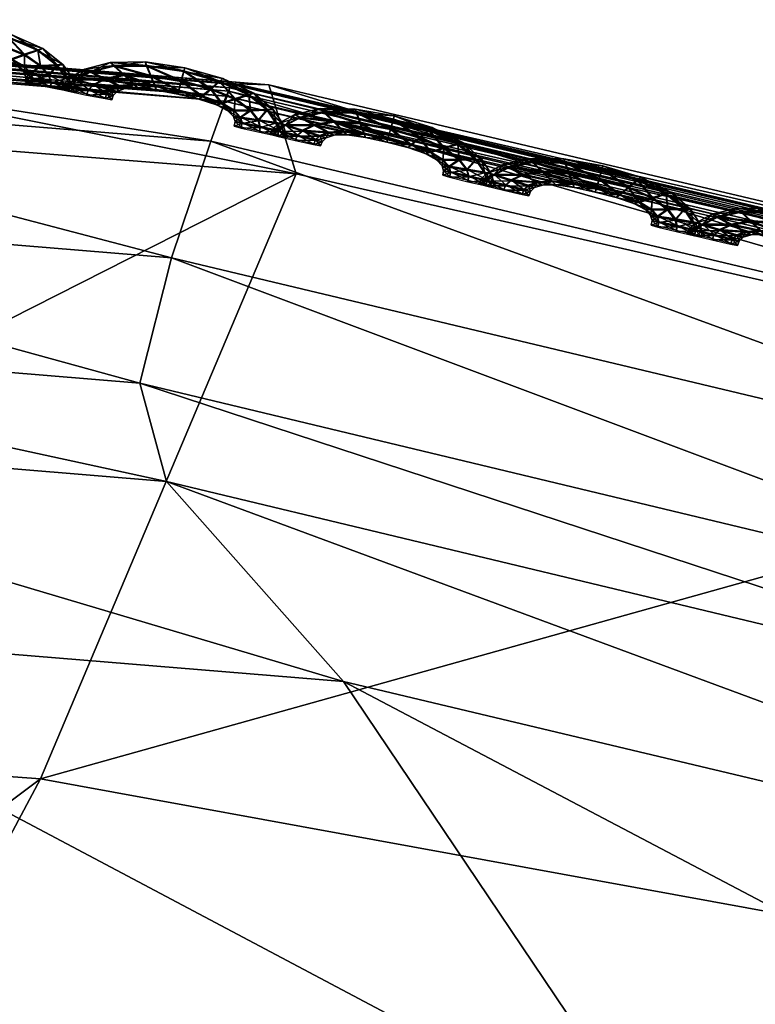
# Model space of a CAD drawing. Extents: x -7.4 to 7.4, y -11.5 to 9.8.
# Tile 309 of 469: x -2.639 to -2.446, y 9.551 to 9.809. Entities that reach past the tile are written whole.
import ezdxf

# ---------------------------------------------------------------- set-up
doc = ezdxf.new("R2010")
doc.units = 0
doc.header["$MEASUREMENT"] = 0
for name, color, linetype in [('A-FURN-3-ST', 150, 'Continuous'), ('A-FURN-3-ST-SEAM', 130, 'Continuous'), ('A-FURN-3-ST-SI', 160, 'Continuous')]:
    doc.layers.add(name, color=color, linetype=linetype)

msp = doc.modelspace()

# ---------------------------------------------------------------- meshes
at = {"layer": 'A-FURN-3-ST'}
mesh = msp.add_polyface(dxfattribs=at)
corners = [(-2.76903, 9.80632, 17.59366), (-2.76982, 9.80414, 17.58229), (-3.01501, 9.65479, 17.58327), (-3.01446, 9.65693, 17.59465), (-2.77029, 9.80286, 17.57567), (-3.01537, 9.65351, 17.57666), (-2.58485, 9.78906, 17.58594), (-2.58541, 9.78774, 17.57936), (-2.58394, 9.7912, 17.59731), (-2.78846, 9.72866, 17.61579), (-2.78098, 9.70291, 17.63431), (-2.60056, 9.68795, 17.63823), (-2.60749, 9.7137, 17.61963), (-2.73515, 9.6503, 17.72791), (-2.55406, 9.63542, 17.7319), (-3.02016, 9.55496, 17.63515), (-3.02839, 9.58038, 17.61671), (-2.59925, 9.74662, 17.62435), (-2.341, 9.64976, 17.62644), (-2.77318, 9.79232, 17.6234), (-2.78189, 9.76166, 17.62058), (-2.58885, 9.77724, 17.62709), (-3.024, 9.61288, 17.6215), (-3.01755, 9.64313, 17.62439), (-2.76926, 9.80542, 17.6113), (-2.58418, 9.79034, 17.61495), (-3.01462, 9.65606, 17.61226), (-2.76982, 9.80414, 17.56996), (-3.01501, 9.65479, 17.57095), (-2.76903, 9.80632, 17.56483), (-3.01446, 9.65693, 17.56582), (-2.58485, 9.78906, 17.57365), (-2.58394, 9.7912, 17.56852)]
mesh.append_faces([[corners[k] for k in face] for face in [(0, 1, 2), (2, 3, 0), (1, 4, 5), (5, 2, 1), (6, 7, 4), (4, 1, 6), (8, 6, 1), (1, 0, 8), (9, 10, 11), (11, 12, 9), (10, 13, 14), (14, 11, 10), (13, 10, 15), (10, 9, 16), (17, 12, 18), (19, 20, 17), (17, 21, 19), (20, 9, 12), (12, 17, 20), (22, 16, 9), (9, 20, 22), (23, 22, 20), (20, 19, 23), (0, 24, 25), (25, 8, 0), (24, 19, 21), (21, 25, 24), (26, 23, 19), (19, 24, 26), (3, 26, 24), (24, 0, 3), (4, 27, 28), (28, 5, 4), (27, 29, 30), (30, 28, 27), (31, 32, 29), (29, 27, 31), (7, 31, 27), (27, 4, 7)]])
mesh = msp.add_polyface(dxfattribs=at)
corners = [(-2.31136, 9.72685, 17.60377), (-2.31247, 9.72471, 17.59244), (-2.58485, 9.78906, 17.58594), (-2.58394, 9.7912, 17.59731), (-2.31314, 9.72338, 17.58582), (-2.58541, 9.78774, 17.57936), (-1.97154, 9.64931, 17.59978), (-1.97016, 9.65145, 17.61111), (-2.341, 9.64976, 17.62644), (-2.33487, 9.62422, 17.64508), (-2.00233, 9.54956, 17.65287), (-2.00744, 9.57494, 17.6342), (-2.28734, 9.57201, 17.73868), (-1.9535, 9.49769, 17.74628), (-2.60056, 9.68795, 17.63823), (-2.55406, 9.63542, 17.7319), (-2.60749, 9.7137, 17.61963), (-2.31737, 9.71296, 17.63359), (-2.33031, 9.68251, 17.631), (-1.99366, 9.60745, 17.63857), (-1.97764, 9.63765, 17.64097), (-2.59925, 9.74662, 17.62435), (-2.58885, 9.77724, 17.62709), (-2.31247, 9.72471, 17.58012), (-2.58485, 9.78906, 17.57365), (-2.31136, 9.72685, 17.57498), (-2.58394, 9.7912, 17.56852), (-1.97154, 9.64931, 17.58746), (-1.97237, 9.64803, 17.59316), (-2.31164, 9.72598, 17.62142), (-1.97055, 9.65058, 17.62872), (-2.58418, 9.79034, 17.61495), (-2.19743, 9.44775, 17.93382), (-1.85947, 9.37574, 17.941), (-2.1687, 9.2031, 18.1293), (-2.46914, 9.50927, 17.92716)]
mesh.append_faces([[corners[k] for k in face] for face in [(0, 1, 2), (2, 3, 0), (1, 4, 5), (5, 2, 1), (4, 1, 6), (1, 0, 7), (8, 9, 10), (10, 11, 8), (9, 12, 13), (13, 10, 9), (14, 15, 12), (12, 9, 14), (16, 14, 9), (9, 8, 16), (17, 18, 19), (19, 20, 17), (18, 8, 11), (11, 19, 18), (8, 18, 21), (22, 21, 18), (18, 17, 22), (4, 23, 24), (24, 5, 4), (23, 25, 26), (26, 24, 23), (25, 23, 27), (23, 4, 28), (0, 29, 30), (29, 17, 20), (20, 30, 29), (31, 22, 17), (17, 29, 31), (3, 31, 29), (29, 0, 3), (12, 32, 33), (34, 32, 35), (15, 35, 32), (32, 12, 15)]])
mesh = msp.add_polyface(dxfattribs=at)
corners = [(-2.34041, 9.55636, 0.61819), (-2.29118, 9.70571, 1.00068), (-1.94875, 9.63192, 1.00083), (-2.63364, 9.60992, 0.61819), (-2.56645, 9.76867, 1.00053), (-2.84873, 9.62562, 0.62332), (-2.75513, 9.78375, 1.00144), (-3.02475, 9.55904, 0.64812), (-2.99515, 9.64037, 1.00437), (-3.33255, 9.23994, 0.62332), (-3.41835, 9.25271, 1.00159), (-3.8311, 8.70215, 0.61819), (-3.96608, 8.70433, 1.00079), (-4.35805, 8.11928, 0.61819), (-4.52027, 8.12229, 1.00098), (-4.86768, 7.51619, 0.61819), (-5.04849, 7.5208, 1.0011), (-5.34537, 6.87803, 0.61819), (-5.54237, 6.88314, 1.00121), (-2.49807, 9.19186, 0.56582), (-2.83903, 9.224, 0.56582), (-2.71707, 8.68134, 0.55836), (-3.14581, 8.69205, 0.55836), (-2.1241, 9.15424, 0.56582), (-2.2831, 8.66878, 0.55836), (-1.99018, 9.49361, 0.61819), (-1.91804, 8.11232, 0.55836), (-2.39411, 8.11376, 0.55836), (-1.93379, 7.51392, 0.55836), (-2.46835, 7.51392, 0.55836), (-1.94178, 6.87548, 0.55836), (-2.53254, 6.87548, 0.55836), (-3.54027, 8.6986, 0.56582), (-3.12657, 9.24031, 0.57304), (-3.85575, 7.51392, 0.55836), (-4.4575, 7.51421, 0.56582), (-3.99861, 8.11768, 0.56582), (-3.4969, 8.11669, 0.55836), (-4.19521, 6.87548, 0.55836), (-4.89012, 6.87581, 0.56582), (-3.34122, 6.87548, 0.55836), (-3.14632, 7.51392, 0.55836), (-2.93761, 8.11533, 0.55836)]
mesh.append_faces([[corners[k] for k in face] for face in [(0, 1, 2), (3, 4, 1), (1, 0, 3), (5, 6, 4), (4, 3, 5), (7, 8, 6), (6, 5, 7), (7, 9, 10), (10, 8, 7), (10, 9, 11), (11, 12, 10), (12, 11, 13), (13, 14, 12), (14, 13, 15), (15, 16, 14), (16, 15, 17), (17, 18, 16), (0, 19, 20), (20, 3, 0), (20, 19, 21), (21, 22, 20), (19, 23, 24), (24, 21, 19), (25, 23, 19), (19, 0, 25), (26, 27, 24), (32, 33, 20), (20, 22, 32), (33, 5, 3), (3, 20, 33), (9, 7, 5), (5, 33, 9), (11, 9, 33), (33, 32, 11), (34, 35, 36), (36, 37, 34), (37, 36, 32), (32, 22, 37), (36, 13, 11), (11, 32, 36), (35, 15, 13), (13, 36, 35), (38, 39, 35), (35, 34, 38), (39, 17, 15), (15, 35, 39), (40, 38, 34), (34, 41, 40), (27, 42, 21), (21, 24, 27), (42, 37, 22), (22, 21, 42), (41, 34, 37), (37, 42, 41)]])
mesh.append_faces([[corners[k] for k in face] for face in [(28, 29, 27), (30, 31, 29), (41, 29, 31)]], dxfattribs={"vtx0": -1, "vtx1": -1, "vtx2": -1})
mesh.append_faces([[corners[k] for k in face] for face in [(31, 40, 41), (29, 41, 42)]], dxfattribs={"vtx0": -1, "vtx2": -1})
mesh.append_faces([[corners[k] for k in face] for face in [(42, 27, 29)]], dxfattribs={"vtx1": -1, "vtx2": -1})
mesh = msp.add_polyface(dxfattribs=at)
corners = [(-3.01501, 9.65479, 17.58327), (-3.01537, 9.65351, 17.57666), (-3.45598, 9.25263, 17.58312), (-3.01446, 9.65693, 17.59465), (-3.45582, 9.25386, 17.5897), (-3.45559, 9.25588, 17.60107), (-3.02016, 9.55496, 17.63515), (-3.02839, 9.58038, 17.61671), (-3.45966, 9.18226, 17.62313), (-3.45016, 9.15782, 17.64158), (-3.40691, 9.10793, 17.73487), (-2.97528, 9.50309, 17.7286), (-2.73515, 9.6503, 17.72791), (-2.78098, 9.70291, 17.63431), (-3.024, 9.61288, 17.6215), (-3.01755, 9.64313, 17.62439), (-3.45685, 9.24262, 17.63078), (-3.45922, 9.21353, 17.62792), (-3.45566, 9.25506, 17.61868), (-3.01462, 9.65606, 17.61226), (-2.63329, 8.83947, 18.21788), (-2.93531, 8.32351, 18.2456), (-2.50658, 8.31321, 18.25561), (-3.15898, 8.9009, 18.11318), (-2.92475, 8.86097, 18.19852), (-2.67809, 9.27442, 18.10911), (-2.86784, 9.23034, 18.06822), (-2.46075, 9.25498, 18.12257), (-3.3337, 8.33546, 18.22233), (-3.28641, 7.77554, 18.26059), (-2.72712, 7.77427, 18.27531), (-3.01501, 9.65479, 17.57095), (-3.01446, 9.65693, 17.56582), (-3.45559, 9.25588, 17.57228), (-3.45582, 9.25386, 17.57742), (-2.65596, 9.5248, 17.92134), (-2.46914, 9.50927, 17.92716), (-2.55406, 9.63542, 17.7319), (-2.89455, 9.38715, 17.91701), (-3.31023, 9.00617, 17.9275)]
mesh.append_faces([[corners[k] for k in face] for face in [(0, 1, 2), (3, 0, 4), (4, 5, 3), (6, 7, 8), (9, 10, 11), (11, 6, 9), (6, 11, 12), (7, 6, 13), (14, 15, 16), (7, 14, 17), (5, 18, 19), (19, 3, 5), (15, 19, 18), (20, 21, 22), (23, 24, 25), (25, 26, 23), (24, 20, 27), (27, 25, 24), (28, 21, 20), (20, 24, 28), (28, 24, 23), (29, 21, 28), (21, 29, 30), (30, 22, 21), (31, 32, 33), (1, 31, 34), (12, 35, 36), (36, 37, 12), (35, 25, 27), (27, 36, 35), (38, 26, 25), (25, 35, 38), (11, 38, 35), (35, 12, 11), (10, 39, 38), (38, 11, 10), (39, 23, 26), (26, 38, 39)]])
at = {"layer": 'A-FURN-3-ST-SEAM'}
mesh = msp.add_polyface(dxfattribs=at)
corners = [(-2.66989, 9.8076, 17.58077), (-2.66139, 9.80805, 17.58095), (-2.66012, 9.80538, 17.58229), (-2.65213, 9.80426, 17.58247), (-2.66186, 9.80912, 17.57757), (-2.66708, 9.80533, 17.5821), (-2.6526, 9.80179, 17.58122), (-2.65165, 9.80686, 17.58118), (-2.65145, 9.80789, 17.57783), (-2.67096, 9.80851, 17.57734), (-2.67591, 9.80546, 17.58061), (-2.65886, 9.80282, 17.58107), (-2.64639, 9.80035, 17.58133), (-2.64425, 9.80233, 17.58263), (-2.65165, 9.80707, 17.57445), (-2.66139, 9.80822, 17.57422), (-2.67199, 9.80402, 17.58198), (-2.66423, 9.80319, 17.58095), (-2.65276, 9.80093, 17.57783), (-2.65834, 9.80196, 17.57772), (-2.64211, 9.80439, 17.58141), (-2.64132, 9.80525, 17.57806), (-2.64211, 9.80459, 17.57468), (-2.66989, 9.80776, 17.57403), (-2.67741, 9.80608, 17.57719), (-2.67947, 9.8029, 17.5805), (-2.66317, 9.80245, 17.57761), (-2.64718, 9.79969, 17.57795), (-2.64124, 9.79862, 17.58145), (-2.63776, 9.79977, 17.58278), (-2.64425, 9.80262, 17.57338), (-2.65209, 9.80455, 17.5732), (-2.66012, 9.80566, 17.573), (-2.67488, 9.8022, 17.5819), (-2.66803, 9.80265, 17.58084), (-2.66657, 9.8022, 17.57753), (-2.65881, 9.80303, 17.57434), (-2.65256, 9.80196, 17.57445), (-2.66423, 9.80336, 17.57418), (-2.63428, 9.80101, 17.58156), (-2.63297, 9.80154, 17.57822), (-2.63428, 9.80117, 17.57483), (-2.63776, 9.80006, 17.5735), (-2.66705, 9.80558, 17.57285), (-2.67591, 9.80566, 17.57384), (-2.68117, 9.80323, 17.57707), (-2.68093, 9.80109, 17.58046), (-2.66803, 9.80282, 17.57411), (-2.64639, 9.80055, 17.5746), (-2.64255, 9.79829, 17.57806), (-2.63784, 9.79672, 17.58152), (-2.63357, 9.79689, 17.58285), (-2.6412, 9.79883, 17.57472), (-2.68272, 9.8013, 17.57704), (-2.67611, 9.80072, 17.58187), (-2.67029, 9.80158, 17.58077), (-2.66855, 9.80142, 17.57745), (-2.67029, 9.80175, 17.57403), (-2.67199, 9.80426, 17.57274), (-2.62929, 9.79713, 17.58168), (-2.62767, 9.7973, 17.57837), (-2.62929, 9.7973, 17.57494), (-2.63357, 9.79713, 17.57361), (-2.63784, 9.79693, 17.57479), (-2.67947, 9.80307, 17.57377), (-2.6809, 9.80126, 17.57373), (-2.68307, 9.79998, 17.57704), (-2.68125, 9.79981, 17.58046), (-2.67488, 9.80245, 17.57263), (-2.63946, 9.79677, 17.5781), (-2.63614, 9.79495, 17.58156), (-2.63143, 9.79429, 17.58293), (-2.68125, 9.79998, 17.57373), (-2.67643, 9.79948, 17.58187), (-2.67124, 9.80043, 17.58077), (-2.66942, 9.80039, 17.57745), (-2.67124, 9.8006, 17.57403), (-2.62676, 9.79372, 17.58175), (-2.62502, 9.79359, 17.5784), (-2.62676, 9.79392, 17.57502), (-2.63143, 9.79458, 17.57365), (-2.6361, 9.79511, 17.57483), (-2.63788, 9.79528, 17.57814), (-2.67607, 9.80097, 17.57263), (-2.67638, 9.79973, 17.57259), (-2.63562, 9.79351, 17.58156), (-2.6308, 9.79252, 17.58293), (-2.67156, 9.79924, 17.58077), (-2.66973, 9.79924, 17.57745), (-2.67152, 9.7994, 17.57403), (-2.63741, 9.79396, 17.57818), (-2.62601, 9.79161, 17.58175), (-2.62419, 9.79137, 17.57845), (-2.62597, 9.79182, 17.57502), (-2.6308, 9.79281, 17.57369), (-2.63562, 9.79367, 17.57483), (-2.63756, 9.79277, 17.57818), (-2.63574, 9.79227, 17.58156), (-2.63095, 9.79129, 17.58293), (-2.63574, 9.79248, 17.57483), (-2.62609, 9.79034, 17.58175), (-2.62431, 9.79005, 17.57845), (-2.62609, 9.7905, 17.57502), (-2.63092, 9.79153, 17.57369)]
mesh.append_faces([[corners[k] for k in face] for face in [(2, 1, 0), (1, 2, 3), (0, 1, 4), (0, 5, 2), (6, 3, 2), (3, 7, 1), (8, 4, 1), (4, 9, 0), (5, 0, 10), (11, 2, 5), (3, 6, 12), (2, 11, 6), (7, 3, 13), (1, 7, 8), (4, 8, 14), (9, 4, 15), (10, 0, 9), (10, 16, 5), (5, 17, 11), (12, 6, 18), (12, 13, 3), (6, 11, 19), (13, 20, 7), (21, 8, 7), (22, 14, 8), (14, 15, 4), (15, 23, 9), (9, 24, 10), (16, 10, 25), (17, 5, 16), (11, 17, 26), (19, 18, 6), (18, 27, 12), (13, 12, 28), (26, 19, 11), (20, 13, 29), (7, 20, 21), (8, 21, 22), (14, 22, 30), (15, 14, 31), (23, 15, 32), (24, 9, 23), (25, 10, 24), (25, 33, 16), (16, 34, 17), (35, 26, 17), (18, 19, 36), (27, 18, 37), (28, 12, 27), (28, 29, 13), (19, 26, 38), (29, 39, 20), (40, 21, 20), (41, 22, 21), (42, 30, 22), (30, 31, 14), (31, 32, 15), (32, 43, 23), (23, 44, 24), (24, 45, 25), (33, 25, 46), (34, 16, 33), (17, 34, 35), (26, 35, 47), (38, 36, 19), (36, 37, 18), (37, 48, 27), (27, 49, 28), (29, 28, 50), (47, 38, 26), (39, 29, 51), (20, 39, 40), (21, 40, 41), (22, 41, 42), (30, 42, 52), (31, 30, 48), (32, 31, 37), (43, 32, 36), (44, 23, 43), (45, 24, 44), (25, 45, 53), (53, 46, 25), (46, 54, 33), (33, 55, 34), (56, 35, 34), (57, 47, 35), (36, 38, 43), (37, 36, 32), (48, 37, 31), (49, 27, 48), (50, 28, 49), (50, 51, 29), (38, 47, 58), (51, 59, 39), (60, 40, 39), (61, 41, 40), (62, 42, 41), (63, 52, 42), (52, 48, 30), (43, 58, 44), (44, 64, 45), (65, 53, 45), (46, 53, 66), (54, 46, 67), (55, 33, 54), (34, 55, 56), (35, 56, 57), (47, 57, 68), (58, 43, 38), (48, 52, 49), (49, 69, 50), (51, 50, 70), (68, 58, 47), (59, 51, 71), (39, 59, 60), (40, 60, 61), (41, 61, 62), (42, 62, 63), (52, 63, 69), (64, 44, 58), (45, 64, 65), (53, 65, 72), (72, 66, 53), (66, 67, 46), (67, 73, 54), (54, 74, 55), (56, 55, 74), (57, 56, 75), (68, 57, 76), (69, 49, 52), (70, 50, 69), (70, 71, 51), (58, 68, 64), (71, 77, 59), (78, 60, 59), (79, 61, 60), (80, 62, 61), (81, 63, 62), (82, 69, 63), (83, 65, 64), (84, 72, 65), (74, 54, 73), (74, 75, 56), (75, 76, 57), (76, 83, 68), (69, 82, 70), (71, 70, 85), (64, 68, 83), (77, 71, 86), (59, 77, 78), (60, 78, 79), (61, 79, 80), (62, 80, 81), (63, 81, 82), (65, 83, 84), (73, 87, 74), (75, 74, 87), (76, 75, 88), (83, 76, 89), (70, 82, 90), (90, 85, 70), (85, 86, 71), (86, 91, 77), (78, 77, 91), (79, 78, 92), (80, 79, 93), (81, 80, 94), (82, 81, 95), (89, 84, 83), (87, 88, 75), (88, 89, 76), (95, 90, 82), (85, 90, 96), (86, 85, 97), (91, 86, 98), (91, 92, 78), (92, 93, 79), (93, 94, 80), (94, 95, 81), (90, 95, 99), (99, 96, 90), (96, 97, 85), (97, 98, 86), (98, 100, 91), (92, 91, 100), (93, 92, 101), (94, 93, 102), (95, 94, 103), (103, 99, 95), (100, 101, 92), (101, 102, 93), (102, 103, 94)]])
mesh = msp.add_polyface(dxfattribs=at)
corners = [(-2.61433, 9.79693, 17.58206), (-2.60575, 9.79697, 17.58229), (-2.60468, 9.79421, 17.58358), (-2.59668, 9.79293, 17.58377), (-2.60614, 9.79804, 17.5789), (-2.61168, 9.79446, 17.58343), (-2.59732, 9.79042, 17.58251), (-2.59601, 9.79549, 17.58251), (-2.59573, 9.79652, 17.57917), (-2.61532, 9.79792, 17.57863), (-2.62055, 9.79532, 17.58187), (-2.60357, 9.79157, 17.58236), (-2.59118, 9.78889, 17.58267), (-2.58889, 9.79083, 17.58396), (-2.59597, 9.79569, 17.57578), (-2.60571, 9.79713, 17.57555), (-2.61671, 9.79343, 17.58327), (-2.60899, 9.79203, 17.58225), (-2.59755, 9.78955, 17.57917), (-2.60313, 9.79066, 17.57901), (-2.58659, 9.79285, 17.58274), (-2.58572, 9.79367, 17.5794), (-2.58655, 9.79301, 17.57601), (-2.6143, 9.79709, 17.57533), (-2.62197, 9.7961, 17.57845), (-2.62427, 9.79322, 17.58175), (-2.60796, 9.7912, 17.5789), (-2.59201, 9.78823, 17.57928), (-2.58608, 9.78708, 17.58274), (-2.58252, 9.78815, 17.58407), (-2.58885, 9.79108, 17.57468), (-2.59665, 9.79318, 17.57453), (-2.6046, 9.7945, 17.57434), (-2.61975, 9.7919, 17.5832), (-2.61287, 9.79161, 17.58213), (-2.61145, 9.79104, 17.57882), (-2.60353, 9.79178, 17.57563), (-2.59728, 9.79063, 17.57578), (-2.60895, 9.79223, 17.57552), (-2.57896, 9.78931, 17.5829), (-2.57757, 9.78984, 17.57955), (-2.57891, 9.78951, 17.57616), (-2.58248, 9.78844, 17.57483), (-2.6116, 9.7947, 17.57415), (-2.62051, 9.79553, 17.57514), (-2.62597, 9.7938, 17.57833), (-2.62589, 9.79157, 17.58171), (-2.61283, 9.79182, 17.5754), (-2.59114, 9.7891, 17.57593), (-2.58742, 9.7868, 17.57936), (-2.58279, 9.78514, 17.58282), (-2.57848, 9.78523, 17.58419), (-2.58604, 9.78729, 17.57601), (-2.62767, 9.79207, 17.57829), (-2.6211, 9.79054, 17.58316), (-2.61525, 9.79066, 17.5821), (-2.6135, 9.7903, 17.57879), (-2.6152, 9.79087, 17.57536), (-2.61667, 9.79372, 17.57399), (-2.57413, 9.78535, 17.58301), (-2.57251, 9.78552, 17.57966), (-2.57409, 9.78556, 17.57628), (-2.57844, 9.78547, 17.57491), (-2.58276, 9.78535, 17.57609), (-2.62423, 9.79339, 17.57502), (-2.62585, 9.79178, 17.57498), (-2.6281, 9.79079, 17.57825), (-2.62632, 9.79034, 17.58171), (-2.61972, 9.79215, 17.57392), (-2.58442, 9.78519, 17.57943), (-2.58117, 9.78333, 17.58285), (-2.57646, 9.78259, 17.58422), (-2.62629, 9.79054, 17.57494), (-2.6215, 9.78935, 17.58312), (-2.61631, 9.78955, 17.58206), (-2.61449, 9.78926, 17.57875), (-2.61623, 9.78972, 17.57533), (-2.57179, 9.78193, 17.58305), (-2.57001, 9.78181, 17.57974), (-2.57175, 9.78214, 17.57631), (-2.57642, 9.78288, 17.57498), (-2.58113, 9.78354, 17.57612), (-2.58291, 9.7837, 17.57947), (-2.62102, 9.79079, 17.57388), (-2.62146, 9.78959, 17.57388), (-2.58074, 9.78189, 17.5829), (-2.57595, 9.78082, 17.58426), (-2.61667, 9.7884, 17.58206), (-2.61485, 9.78811, 17.57875), (-2.61663, 9.78856, 17.57533), (-2.58252, 9.78238, 17.57947), (-2.57112, 9.77983, 17.58308), (-2.5693, 9.77954, 17.57974), (-2.57108, 9.78004, 17.57635), (-2.57591, 9.78111, 17.57498), (-2.5807, 9.7821, 17.57616), (-2.58276, 9.78119, 17.57947), (-2.58093, 9.78069, 17.5829), (-2.57614, 9.77958, 17.58422), (-2.58093, 9.7809, 17.57616), (-2.57132, 9.77855, 17.58308), (-2.5695, 9.77826, 17.57974), (-2.57128, 9.77876, 17.57635), (-2.57611, 9.77987, 17.57498)]
mesh.append_faces([[corners[k] for k in face] for face in [(2, 1, 0), (1, 2, 3), (0, 1, 4), (0, 5, 2), (6, 3, 2), (3, 7, 1), (8, 4, 1), (4, 9, 0), (5, 0, 10), (11, 2, 5), (3, 6, 12), (2, 11, 6), (7, 3, 13), (1, 7, 8), (4, 8, 14), (9, 4, 15), (10, 0, 9), (10, 16, 5), (5, 17, 11), (12, 6, 18), (12, 13, 3), (6, 11, 19), (13, 20, 7), (21, 8, 7), (22, 14, 8), (14, 15, 4), (15, 23, 9), (9, 24, 10), (16, 10, 25), (17, 5, 16), (11, 17, 26), (19, 18, 6), (18, 27, 12), (13, 12, 28), (26, 19, 11), (20, 13, 29), (7, 20, 21), (8, 21, 22), (14, 22, 30), (15, 14, 31), (23, 15, 32), (24, 9, 23), (25, 10, 24), (25, 33, 16), (16, 34, 17), (35, 26, 17), (18, 19, 36), (27, 18, 37), (28, 12, 27), (28, 29, 13), (19, 26, 38), (29, 39, 20), (40, 21, 20), (41, 22, 21), (42, 30, 22), (30, 31, 14), (31, 32, 15), (32, 43, 23), (23, 44, 24), (24, 45, 25), (33, 25, 46), (34, 16, 33), (17, 34, 35), (26, 35, 47), (38, 36, 19), (36, 37, 18), (37, 48, 27), (27, 49, 28), (29, 28, 50), (47, 38, 26), (39, 29, 51), (20, 39, 40), (21, 40, 41), (22, 41, 42), (30, 42, 52), (31, 30, 48), (32, 31, 37), (43, 32, 36), (44, 23, 43), (45, 24, 44), (25, 45, 53), (53, 46, 25), (46, 54, 33), (33, 55, 34), (56, 35, 34), (57, 47, 35), (36, 38, 43), (37, 36, 32), (48, 37, 31), (49, 27, 48), (50, 28, 49), (50, 51, 29), (38, 47, 58), (51, 59, 39), (60, 40, 39), (61, 41, 40), (62, 42, 41), (63, 52, 42), (52, 48, 30), (43, 58, 44), (44, 64, 45), (65, 53, 45), (46, 53, 66), (54, 46, 67), (55, 33, 54), (34, 55, 56), (35, 56, 57), (47, 57, 68), (58, 43, 38), (48, 52, 49), (49, 69, 50), (51, 50, 70), (68, 58, 47), (59, 51, 71), (39, 59, 60), (40, 60, 61), (41, 61, 62), (42, 62, 63), (52, 63, 69), (64, 44, 58), (45, 64, 65), (53, 65, 72), (72, 66, 53), (66, 67, 46), (67, 73, 54), (54, 74, 55), (56, 55, 74), (57, 56, 75), (68, 57, 76), (69, 49, 52), (70, 50, 69), (70, 71, 51), (58, 68, 64), (71, 77, 59), (78, 60, 59), (79, 61, 60), (80, 62, 61), (81, 63, 62), (82, 69, 63), (83, 65, 64), (84, 72, 65), (74, 54, 73), (74, 75, 56), (75, 76, 57), (76, 83, 68), (69, 82, 70), (71, 70, 85), (64, 68, 83), (77, 71, 86), (59, 77, 78), (60, 78, 79), (61, 79, 80), (62, 80, 81), (63, 81, 82), (65, 83, 84), (73, 87, 74), (75, 74, 87), (76, 75, 88), (83, 76, 89), (70, 82, 90), (90, 85, 70), (85, 86, 71), (86, 91, 77), (78, 77, 91), (79, 78, 92), (80, 79, 93), (81, 80, 94), (82, 81, 95), (89, 84, 83), (87, 88, 75), (88, 89, 76), (95, 90, 82), (85, 90, 96), (86, 85, 97), (91, 86, 98), (91, 92, 78), (92, 93, 79), (93, 94, 80), (94, 95, 81), (90, 95, 99), (99, 96, 90), (96, 97, 85), (97, 98, 86), (98, 100, 91), (92, 91, 100), (93, 92, 101), (94, 93, 102), (95, 94, 103), (103, 99, 95), (100, 101, 92), (101, 102, 93), (102, 103, 94)]])
mesh = msp.add_polyface(dxfattribs=at)
corners = [(-2.55921, 9.78478, 17.58339), (-2.55066, 9.78457, 17.58362), (-2.54967, 9.78181, 17.58491), (-2.54172, 9.78028, 17.5851), (-2.55102, 9.78568, 17.58023), (-2.55664, 9.78222, 17.58472), (-2.54243, 9.77781, 17.58385), (-2.541, 9.78288, 17.58385), (-2.54073, 9.78391, 17.5805), (-2.56012, 9.7858, 17.57997), (-2.56546, 9.78333, 17.5832), (-2.54864, 9.77909, 17.58369), (-2.53633, 9.77616, 17.584), (-2.534, 9.77806, 17.58529), (-2.54097, 9.78304, 17.57711), (-2.55062, 9.78473, 17.57688), (-2.56174, 9.78135, 17.58461), (-2.55406, 9.77971, 17.58358), (-2.54271, 9.77695, 17.58046), (-2.54825, 9.77818, 17.58035), (-2.53167, 9.78004, 17.58407), (-2.5308, 9.78086, 17.58073), (-2.53163, 9.7802, 17.57734), (-2.55913, 9.78494, 17.57666), (-2.56684, 9.7842, 17.57978), (-2.56934, 9.78135, 17.58308), (-2.55307, 9.77888, 17.58023), (-2.5372, 9.77555, 17.58061), (-2.53127, 9.77427, 17.58407), (-2.52771, 9.7753, 17.5854), (-2.53396, 9.77831, 17.57601), (-2.54168, 9.78057, 17.57586), (-2.54959, 9.78205, 17.57567), (-2.56487, 9.77991, 17.58449), (-2.55798, 9.77942, 17.58346), (-2.55652, 9.7788, 17.58016), (-2.5486, 9.7793, 17.57696), (-2.54239, 9.77802, 17.57711), (-2.55402, 9.77991, 17.57685), (-2.5241, 9.77637, 17.58422), (-2.52276, 9.77686, 17.58088), (-2.52407, 9.77658, 17.57749), (-2.52767, 9.77555, 17.57616), (-2.55656, 9.78247, 17.57548), (-2.56542, 9.78354, 17.57647), (-2.571, 9.78197, 17.57966), (-2.571, 9.77979, 17.58301), (-2.5579, 9.77962, 17.57673), (-2.5363, 9.77637, 17.57727), (-2.53262, 9.77398, 17.58069), (-2.52802, 9.77229, 17.58415), (-2.52371, 9.77229, 17.58552), (-2.53123, 9.77448, 17.57734), (-2.57278, 9.78033, 17.57958), (-2.56625, 9.77859, 17.58445), (-2.56036, 9.77855, 17.58339), (-2.55865, 9.7781, 17.58008), (-2.56028, 9.77872, 17.57666), (-2.56166, 9.7816, 17.57533), (-2.51936, 9.77237, 17.58434), (-2.51773, 9.77246, 17.58099), (-2.51932, 9.77254, 17.57761), (-2.52367, 9.77254, 17.57624), (-2.52798, 9.77246, 17.57742), (-2.56926, 9.78156, 17.57635), (-2.57096, 9.77995, 17.57628), (-2.5733, 9.77909, 17.57958), (-2.57156, 9.77855, 17.58301), (-2.56479, 9.78016, 17.57525), (-2.52965, 9.77237, 17.58077), (-2.5264, 9.77044, 17.58419), (-2.52173, 9.76965, 17.58556), (-2.57148, 9.77876, 17.57628), (-2.56673, 9.7774, 17.58445), (-2.56146, 9.77748, 17.58339), (-2.55964, 9.77711, 17.58008), (-2.56142, 9.77765, 17.57666), (-2.51706, 9.76891, 17.58438), (-2.51528, 9.76871, 17.58107), (-2.51702, 9.76912, 17.57765), (-2.52169, 9.7699, 17.57631), (-2.52636, 9.77064, 17.57745), (-2.52814, 9.77081, 17.5808), (-2.56617, 9.77884, 17.57521), (-2.56665, 9.77765, 17.57518), (-2.526, 9.769, 17.58422), (-2.52122, 9.76784, 17.58556), (-2.5619, 9.77633, 17.58335), (-2.56008, 9.776, 17.58008), (-2.56186, 9.77649, 17.57662), (-2.52779, 9.76949, 17.5808), (-2.51643, 9.76681, 17.58442), (-2.51461, 9.76648, 17.58107), (-2.51639, 9.76698, 17.57768), (-2.52118, 9.76813, 17.57631), (-2.52597, 9.7692, 17.57749), (-2.52802, 9.76834, 17.5808), (-2.52624, 9.7678, 17.58422), (-2.52142, 9.7666, 17.58556), (-2.5262, 9.76801, 17.57749), (-2.51663, 9.76549, 17.58442), (-2.51477, 9.76517, 17.58107), (-2.51659, 9.7657, 17.57768), (-2.52138, 9.76689, 17.57631)]
mesh.append_faces([[corners[k] for k in face] for face in [(2, 1, 0), (1, 2, 3), (0, 1, 4), (0, 5, 2), (6, 3, 2), (3, 7, 1), (8, 4, 1), (4, 9, 0), (5, 0, 10), (11, 2, 5), (3, 6, 12), (2, 11, 6), (7, 3, 13), (1, 7, 8), (4, 8, 14), (9, 4, 15), (10, 0, 9), (10, 16, 5), (5, 17, 11), (12, 6, 18), (12, 13, 3), (6, 11, 19), (13, 20, 7), (21, 8, 7), (22, 14, 8), (14, 15, 4), (15, 23, 9), (9, 24, 10), (16, 10, 25), (17, 5, 16), (11, 17, 26), (19, 18, 6), (18, 27, 12), (13, 12, 28), (26, 19, 11), (20, 13, 29), (7, 20, 21), (8, 21, 22), (14, 22, 30), (15, 14, 31), (23, 15, 32), (24, 9, 23), (25, 10, 24), (25, 33, 16), (16, 34, 17), (35, 26, 17), (18, 19, 36), (27, 18, 37), (28, 12, 27), (28, 29, 13), (19, 26, 38), (29, 39, 20), (40, 21, 20), (41, 22, 21), (42, 30, 22), (30, 31, 14), (31, 32, 15), (32, 43, 23), (23, 44, 24), (24, 45, 25), (33, 25, 46), (34, 16, 33), (17, 34, 35), (26, 35, 47), (38, 36, 19), (36, 37, 18), (37, 48, 27), (27, 49, 28), (29, 28, 50), (47, 38, 26), (39, 29, 51), (20, 39, 40), (21, 40, 41), (22, 41, 42), (30, 42, 52), (31, 30, 48), (32, 31, 37), (43, 32, 36), (44, 23, 43), (45, 24, 44), (25, 45, 53), (53, 46, 25), (46, 54, 33), (33, 55, 34), (56, 35, 34), (57, 47, 35), (36, 38, 43), (37, 36, 32), (48, 37, 31), (49, 27, 48), (50, 28, 49), (50, 51, 29), (38, 47, 58), (51, 59, 39), (60, 40, 39), (61, 41, 40), (62, 42, 41), (63, 52, 42), (52, 48, 30), (43, 58, 44), (44, 64, 45), (65, 53, 45), (46, 53, 66), (54, 46, 67), (55, 33, 54), (34, 55, 56), (35, 56, 57), (47, 57, 68), (58, 43, 38), (48, 52, 49), (49, 69, 50), (51, 50, 70), (68, 58, 47), (59, 51, 71), (39, 59, 60), (40, 60, 61), (41, 61, 62), (42, 62, 63), (52, 63, 69), (64, 44, 58), (45, 64, 65), (53, 65, 72), (72, 66, 53), (66, 67, 46), (67, 73, 54), (54, 74, 55), (56, 55, 74), (57, 56, 75), (68, 57, 76), (69, 49, 52), (70, 50, 69), (70, 71, 51), (58, 68, 64), (71, 77, 59), (78, 60, 59), (79, 61, 60), (80, 62, 61), (81, 63, 62), (82, 69, 63), (83, 65, 64), (84, 72, 65), (74, 54, 73), (74, 75, 56), (75, 76, 57), (76, 83, 68), (69, 82, 70), (71, 70, 85), (64, 68, 83), (77, 71, 86), (59, 77, 78), (60, 78, 79), (61, 79, 80), (62, 80, 81), (63, 81, 82), (65, 83, 84), (73, 87, 74), (75, 74, 87), (76, 75, 88), (83, 76, 89), (70, 82, 90), (90, 85, 70), (85, 86, 71), (86, 91, 77), (78, 77, 91), (79, 78, 92), (80, 79, 93), (81, 80, 94), (82, 81, 95), (89, 84, 83), (87, 88, 75), (88, 89, 76), (95, 90, 82), (85, 90, 96), (86, 85, 97), (91, 86, 98), (91, 92, 78), (92, 93, 79), (93, 94, 80), (94, 95, 81), (90, 95, 99), (99, 96, 90), (96, 97, 85), (97, 98, 86), (98, 100, 91), (92, 91, 100), (93, 92, 101), (94, 93, 102), (95, 94, 103), (103, 99, 95), (100, 101, 92), (101, 102, 93), (102, 103, 94)]])
mesh = msp.add_polyface(dxfattribs=at)
corners = [(-2.50444, 9.77167, 17.58472), (-2.49589, 9.77147, 17.58495), (-2.49494, 9.76871, 17.58624), (-2.48699, 9.76718, 17.58643), (-2.49625, 9.77258, 17.58156), (-2.50191, 9.76912, 17.58605), (-2.4877, 9.76471, 17.58518), (-2.48624, 9.76978, 17.58518), (-2.48596, 9.77081, 17.58183), (-2.50539, 9.77271, 17.5813), (-2.51073, 9.77027, 17.58453), (-2.49391, 9.76599, 17.58502), (-2.48161, 9.76306, 17.58533), (-2.47927, 9.76496, 17.58662), (-2.48619, 9.76994, 17.57845), (-2.49585, 9.77163, 17.57822), (-2.50701, 9.76829, 17.58594), (-2.49933, 9.76665, 17.58491), (-2.48798, 9.76384, 17.58179), (-2.49351, 9.76508, 17.58168), (-2.47694, 9.76694, 17.5854), (-2.47602, 9.76776, 17.58206), (-2.47689, 9.7671, 17.57867), (-2.5044, 9.77184, 17.57799), (-2.51212, 9.7711, 17.58111), (-2.51461, 9.76829, 17.58442), (-2.49834, 9.76578, 17.58156), (-2.48247, 9.76244, 17.58194), (-2.47658, 9.76117, 17.5854), (-2.47298, 9.7622, 17.58674), (-2.47923, 9.7652, 17.57734), (-2.48695, 9.76747, 17.57719), (-2.49486, 9.76895, 17.577), (-2.51014, 9.76685, 17.58582), (-2.50325, 9.76636, 17.5848), (-2.50183, 9.7657, 17.58149), (-2.49387, 9.76619, 17.57829), (-2.48766, 9.76492, 17.57845), (-2.49929, 9.76681, 17.57818), (-2.46938, 9.76331, 17.58556), (-2.46799, 9.76376, 17.58221), (-2.46934, 9.76347, 17.57882), (-2.47294, 9.76244, 17.57749), (-2.50183, 9.76937, 17.57681), (-2.51069, 9.77048, 17.5778), (-2.51627, 9.76895, 17.58099), (-2.51631, 9.76677, 17.58434), (-2.50321, 9.76652, 17.57806), (-2.48156, 9.76327, 17.5786), (-2.47789, 9.76088, 17.58202), (-2.47329, 9.75919, 17.58548), (-2.46898, 9.75919, 17.58685), (-2.47654, 9.76137, 17.57867), (-2.51805, 9.7673, 17.58092), (-2.51156, 9.76553, 17.58578), (-2.50563, 9.76545, 17.58472), (-2.50393, 9.76504, 17.58141), (-2.50558, 9.76566, 17.57799), (-2.50693, 9.76854, 17.57666), (-2.46463, 9.75927, 17.58567), (-2.463, 9.7594, 17.58232), (-2.46459, 9.75948, 17.57894), (-2.46894, 9.75948, 17.57757), (-2.47325, 9.7594, 17.57875), (-2.51453, 9.7685, 17.57768), (-2.51623, 9.76694, 17.57761), (-2.5186, 9.76607, 17.58092), (-2.51683, 9.76553, 17.58434), (-2.51006, 9.7671, 17.57658), (-2.47492, 9.75927, 17.5821), (-2.47171, 9.75733, 17.58552), (-2.46704, 9.75655, 17.58689), (-2.51678, 9.76574, 17.57761), (-2.51204, 9.76434, 17.58578), (-2.50677, 9.76438, 17.58472), (-2.50495, 9.76405, 17.58141), (-2.50669, 9.76459, 17.57799), (-2.46233, 9.75585, 17.58571), (-2.46055, 9.75564, 17.5824), (-2.46229, 9.75606, 17.57898), (-2.46696, 9.75684, 17.57765), (-2.47167, 9.75754, 17.57879), (-2.47345, 9.75775, 17.58213), (-2.51148, 9.76578, 17.57654), (-2.51196, 9.76459, 17.5765), (-2.47132, 9.75589, 17.58556), (-2.46653, 9.75478, 17.58689), (-2.50721, 9.76323, 17.58468), (-2.50539, 9.7629, 17.58141), (-2.50717, 9.76343, 17.57795), (-2.47309, 9.75643, 17.58213), (-2.4617, 9.75375, 17.58575), (-2.45988, 9.75342, 17.5824), (-2.46166, 9.75392, 17.57901), (-2.46645, 9.75507, 17.57765), (-2.47128, 9.7561, 17.57882), (-2.47333, 9.75523, 17.58213), (-2.47155, 9.7547, 17.58556), (-2.46672, 9.75354, 17.58689), (-2.47152, 9.7549, 17.57882), (-2.4619, 9.75243, 17.58575), (-2.46008, 9.7521, 17.5824), (-2.46186, 9.75264, 17.57901), (-2.46669, 9.75379, 17.57765)]
mesh.append_faces([[corners[k] for k in face] for face in [(2, 1, 0), (1, 2, 3), (0, 1, 4), (0, 5, 2), (6, 3, 2), (3, 7, 1), (8, 4, 1), (4, 9, 0), (5, 0, 10), (11, 2, 5), (3, 6, 12), (2, 11, 6), (7, 3, 13), (1, 7, 8), (4, 8, 14), (9, 4, 15), (10, 0, 9), (10, 16, 5), (5, 17, 11), (12, 6, 18), (12, 13, 3), (6, 11, 19), (13, 20, 7), (21, 8, 7), (22, 14, 8), (14, 15, 4), (15, 23, 9), (9, 24, 10), (16, 10, 25), (17, 5, 16), (11, 17, 26), (19, 18, 6), (18, 27, 12), (13, 12, 28), (26, 19, 11), (20, 13, 29), (7, 20, 21), (8, 21, 22), (14, 22, 30), (15, 14, 31), (23, 15, 32), (24, 9, 23), (25, 10, 24), (25, 33, 16), (16, 34, 17), (35, 26, 17), (18, 19, 36), (27, 18, 37), (28, 12, 27), (28, 29, 13), (19, 26, 38), (29, 39, 20), (40, 21, 20), (41, 22, 21), (42, 30, 22), (30, 31, 14), (31, 32, 15), (32, 43, 23), (23, 44, 24), (24, 45, 25), (33, 25, 46), (34, 16, 33), (17, 34, 35), (26, 35, 47), (38, 36, 19), (36, 37, 18), (37, 48, 27), (27, 49, 28), (29, 28, 50), (47, 38, 26), (39, 29, 51), (20, 39, 40), (21, 40, 41), (22, 41, 42), (30, 42, 52), (31, 30, 48), (32, 31, 37), (43, 32, 36), (44, 23, 43), (45, 24, 44), (25, 45, 53), (53, 46, 25), (46, 54, 33), (33, 55, 34), (56, 35, 34), (57, 47, 35), (36, 38, 43), (37, 36, 32), (48, 37, 31), (49, 27, 48), (50, 28, 49), (50, 51, 29), (38, 47, 58), (51, 59, 39), (60, 40, 39), (61, 41, 40), (62, 42, 41), (63, 52, 42), (52, 48, 30), (43, 58, 44), (44, 64, 45), (65, 53, 45), (46, 53, 66), (54, 46, 67), (55, 33, 54), (34, 55, 56), (35, 56, 57), (47, 57, 68), (58, 43, 38), (48, 52, 49), (49, 69, 50), (51, 50, 70), (68, 58, 47), (59, 51, 71), (39, 59, 60), (40, 60, 61), (41, 61, 62), (42, 62, 63), (52, 63, 69), (64, 44, 58), (45, 64, 65), (53, 65, 72), (72, 66, 53), (66, 67, 46), (67, 73, 54), (54, 74, 55), (56, 55, 74), (57, 56, 75), (68, 57, 76), (69, 49, 52), (70, 50, 69), (70, 71, 51), (58, 68, 64), (71, 77, 59), (78, 60, 59), (79, 61, 60), (80, 62, 61), (81, 63, 62), (82, 69, 63), (83, 65, 64), (84, 72, 65), (74, 54, 73), (74, 75, 56), (75, 76, 57), (76, 83, 68), (69, 82, 70), (71, 70, 85), (64, 68, 83), (77, 71, 86), (59, 77, 78), (60, 78, 79), (61, 79, 80), (62, 80, 81), (63, 81, 82), (65, 83, 84), (73, 87, 74), (75, 74, 87), (76, 75, 88), (83, 76, 89), (70, 82, 90), (90, 85, 70), (85, 86, 71), (86, 91, 77), (78, 77, 91), (79, 78, 92), (80, 79, 93), (81, 80, 94), (82, 81, 95), (89, 84, 83), (87, 88, 75), (88, 89, 76), (95, 90, 82), (85, 90, 96), (86, 85, 97), (91, 86, 98), (91, 92, 78), (92, 93, 79), (93, 94, 80), (94, 95, 81), (90, 95, 99), (99, 96, 90), (96, 97, 85), (97, 98, 86), (98, 100, 91), (92, 91, 100), (93, 92, 101), (94, 93, 102), (95, 94, 103), (103, 99, 95), (100, 101, 92), (101, 102, 93), (102, 103, 94)]])
mesh = msp.add_polyface(dxfattribs=at)
corners = [(-2.44971, 9.75865, 17.58601), (-2.44116, 9.75845, 17.58624), (-2.44017, 9.75573, 17.58757), (-2.43226, 9.75424, 17.58776), (-2.44148, 9.75956, 17.58285), (-2.44718, 9.7561, 17.58738), (-2.43297, 9.75177, 17.58647), (-2.43151, 9.7568, 17.58647), (-2.43119, 9.75783, 17.58312), (-2.45062, 9.75968, 17.58263), (-2.456, 9.75725, 17.58586), (-2.43918, 9.75301, 17.58635), (-2.42683, 9.75012, 17.58662), (-2.4245, 9.75206, 17.58792), (-2.43146, 9.757, 17.57974), (-2.44108, 9.75865, 17.57951), (-2.45228, 9.75523, 17.58723), (-2.4446, 9.75363, 17.5862), (-2.43321, 9.75091, 17.58312), (-2.43879, 9.7521, 17.58301), (-2.42216, 9.75404, 17.5867), (-2.42126, 9.75486, 17.58335), (-2.42213, 9.7542, 17.57997), (-2.44967, 9.75882, 17.57928), (-2.45739, 9.75808, 17.58244), (-2.45988, 9.75523, 17.58571), (-2.44361, 9.75276, 17.5829), (-2.42771, 9.74951, 17.58324), (-2.42181, 9.74827, 17.5867), (-2.41821, 9.7493, 17.58803), (-2.42446, 9.75231, 17.57867), (-2.43218, 9.75449, 17.57848), (-2.44009, 9.75597, 17.57829), (-2.45541, 9.75379, 17.58715), (-2.44852, 9.75334, 17.58613), (-2.4471, 9.75268, 17.58278), (-2.43914, 9.75321, 17.57963), (-2.43293, 9.75194, 17.57974), (-2.44456, 9.75383, 17.57947), (-2.41461, 9.75041, 17.58685), (-2.41322, 9.75091, 17.5835), (-2.41457, 9.75062, 17.58012), (-2.41817, 9.74959, 17.57879), (-2.4471, 9.75635, 17.57814), (-2.45596, 9.75742, 17.57913), (-2.46154, 9.75585, 17.58229), (-2.46162, 9.75371, 17.58567), (-2.44844, 9.7535, 17.5794), (-2.4268, 9.75033, 17.57989), (-2.42311, 9.74798, 17.58331), (-2.41856, 9.74629, 17.58677), (-2.41421, 9.74633, 17.58814), (-2.42177, 9.74848, 17.57997), (-2.46336, 9.7542, 17.58225), (-2.45683, 9.75247, 17.58712), (-2.45094, 9.75243, 17.58605), (-2.4492, 9.75202, 17.58274), (-2.45085, 9.75264, 17.57932), (-2.4522, 9.75548, 17.57799), (-2.40986, 9.74642, 17.58696), (-2.40824, 9.74654, 17.58362), (-2.40982, 9.74662, 17.58023), (-2.41417, 9.74658, 17.57886), (-2.41853, 9.7465, 17.58004), (-2.45984, 9.75544, 17.57898), (-2.46154, 9.75387, 17.57894), (-2.46392, 9.75301, 17.58225), (-2.46213, 9.75247, 17.58567), (-2.45533, 9.75408, 17.57787), (-2.42015, 9.74638, 17.58339), (-2.41694, 9.74448, 17.58681), (-2.41227, 9.7437, 17.58818), (-2.46205, 9.75268, 17.57894), (-2.45735, 9.75132, 17.58712), (-2.45205, 9.75136, 17.58601), (-2.45022, 9.75103, 17.5827), (-2.452, 9.75153, 17.57928), (-2.40756, 9.743, 17.587), (-2.40578, 9.74279, 17.58369), (-2.40752, 9.7432, 17.58027), (-2.41223, 9.74395, 17.5789), (-2.4169, 9.74469, 17.58008), (-2.41868, 9.74485, 17.58343), (-2.45675, 9.75276, 17.57783), (-2.45723, 9.75157, 17.57783), (-2.41655, 9.74304, 17.58685), (-2.41176, 9.74193, 17.58818), (-2.45248, 9.75021, 17.58601), (-2.45066, 9.74988, 17.5827), (-2.45244, 9.75041, 17.57928), (-2.41833, 9.74353, 17.58343), (-2.40693, 9.7409, 17.58704), (-2.40511, 9.74057, 17.58369), (-2.40689, 9.74106, 17.58031), (-2.41168, 9.74217, 17.57894), (-2.41651, 9.74324, 17.58008), (-2.41856, 9.74238, 17.58343), (-2.41678, 9.74184, 17.58681), (-2.41196, 9.74069, 17.58818), (-2.41674, 9.74205, 17.58008), (-2.40713, 9.73958, 17.58704), (-2.40531, 9.73925, 17.58369), (-2.40709, 9.73979, 17.58027), (-2.41191, 9.74094, 17.57894)]
mesh.append_faces([[corners[k] for k in face] for face in [(2, 1, 0), (1, 2, 3), (0, 1, 4), (0, 5, 2), (6, 3, 2), (3, 7, 1), (8, 4, 1), (4, 9, 0), (5, 0, 10), (11, 2, 5), (3, 6, 12), (2, 11, 6), (7, 3, 13), (1, 7, 8), (4, 8, 14), (9, 4, 15), (10, 0, 9), (10, 16, 5), (5, 17, 11), (12, 6, 18), (12, 13, 3), (6, 11, 19), (13, 20, 7), (21, 8, 7), (22, 14, 8), (14, 15, 4), (15, 23, 9), (9, 24, 10), (16, 10, 25), (17, 5, 16), (11, 17, 26), (19, 18, 6), (18, 27, 12), (13, 12, 28), (26, 19, 11), (20, 13, 29), (7, 20, 21), (8, 21, 22), (14, 22, 30), (15, 14, 31), (23, 15, 32), (24, 9, 23), (25, 10, 24), (25, 33, 16), (16, 34, 17), (35, 26, 17), (18, 19, 36), (27, 18, 37), (28, 12, 27), (28, 29, 13), (19, 26, 38), (29, 39, 20), (40, 21, 20), (41, 22, 21), (42, 30, 22), (30, 31, 14), (31, 32, 15), (32, 43, 23), (23, 44, 24), (24, 45, 25), (33, 25, 46), (34, 16, 33), (17, 34, 35), (26, 35, 47), (38, 36, 19), (36, 37, 18), (37, 48, 27), (27, 49, 28), (29, 28, 50), (47, 38, 26), (39, 29, 51), (20, 39, 40), (21, 40, 41), (22, 41, 42), (30, 42, 52), (31, 30, 48), (32, 31, 37), (43, 32, 36), (44, 23, 43), (45, 24, 44), (25, 45, 53), (53, 46, 25), (46, 54, 33), (33, 55, 34), (56, 35, 34), (57, 47, 35), (36, 38, 43), (37, 36, 32), (48, 37, 31), (49, 27, 48), (50, 28, 49), (50, 51, 29), (38, 47, 58), (51, 59, 39), (60, 40, 39), (61, 41, 40), (62, 42, 41), (63, 52, 42), (52, 48, 30), (43, 58, 44), (44, 64, 45), (65, 53, 45), (46, 53, 66), (54, 46, 67), (55, 33, 54), (34, 55, 56), (35, 56, 57), (47, 57, 68), (58, 43, 38), (48, 52, 49), (49, 69, 50), (51, 50, 70), (68, 58, 47), (59, 51, 71), (39, 59, 60), (40, 60, 61), (41, 61, 62), (42, 62, 63), (52, 63, 69), (64, 44, 58), (45, 64, 65), (53, 65, 72), (72, 66, 53), (66, 67, 46), (67, 73, 54), (54, 74, 55), (56, 55, 74), (57, 56, 75), (68, 57, 76), (69, 49, 52), (70, 50, 69), (70, 71, 51), (58, 68, 64), (71, 77, 59), (78, 60, 59), (79, 61, 60), (80, 62, 61), (81, 63, 62), (82, 69, 63), (83, 65, 64), (84, 72, 65), (74, 54, 73), (74, 75, 56), (75, 76, 57), (76, 83, 68), (69, 82, 70), (71, 70, 85), (64, 68, 83), (77, 71, 86), (59, 77, 78), (60, 78, 79), (61, 79, 80), (62, 80, 81), (63, 81, 82), (65, 83, 84), (73, 87, 74), (75, 74, 87), (76, 75, 88), (83, 76, 89), (70, 82, 90), (90, 85, 70), (85, 86, 71), (86, 91, 77), (78, 77, 91), (79, 78, 92), (80, 79, 93), (81, 80, 94), (82, 81, 95), (89, 84, 83), (87, 88, 75), (88, 89, 76), (95, 90, 82), (85, 90, 96), (86, 85, 97), (91, 86, 98), (91, 92, 78), (92, 93, 79), (93, 94, 80), (94, 95, 81), (90, 95, 99), (99, 96, 90), (96, 97, 85), (97, 98, 86), (98, 100, 91), (92, 91, 100), (93, 92, 101), (94, 93, 102), (95, 94, 103), (103, 99, 95), (100, 101, 92), (101, 102, 93), (102, 103, 94)]])
at = {"layer": 'A-FURN-3-ST-SI'}
mesh = msp.add_polyface(dxfattribs=at)
corners = [(-2.58347, 9.79236, 11.42448), (-2.76863, 9.80748, 11.42144), (-2.76867, 9.80731, 17.29826), (-2.76903, 9.80632, 17.56483), (-2.58394, 9.7912, 17.56852), (-3.01418, 9.65792, 17.29921), (-3.01446, 9.65693, 17.56582), (-3.01414, 9.65809, 11.42223), (-3.45547, 9.257, 11.42763), (-3.45547, 9.25687, 17.30552), (-3.45559, 9.25588, 17.57228), (-4.01191, 8.70598, 17.31416), (-4.01183, 8.70507, 17.58107), (-4.01194, 8.7061, 11.43494), (-4.57001, 8.12658, 11.44144), (-4.56997, 8.12645, 17.32176), (-4.56969, 8.12558, 17.58883), (-2.57365, 9.79199, 2.95877), (-2.75885, 9.80707, 2.95816), (-2.7674, 9.8074, 7.2118), (-2.58224, 9.79232, 7.21362), (-3.01292, 9.65804, 7.21229), (-3.00433, 9.65776, 2.95831), (-3.44569, 9.25675, 2.95941), (-3.45424, 9.25696, 7.21553), (-4.01072, 8.70602, 7.2199), (-4.00213, 8.70557, 2.96086), (-4.56878, 8.12637, 7.22378), (-2.56645, 9.76867, 1.00053), (-2.75513, 9.78375, 1.00144), (-2.99515, 9.64037, 1.00437), (-3.41835, 9.25271, 1.00159), (-3.96608, 8.70433, 1.00079), (-4.52027, 8.12229, 1.00098)]
mesh.append_faces([[corners[k] for k in face] for face in [(0, 1, 2), (2, 3, 4), (5, 6, 3), (3, 2, 5), (1, 7, 5), (5, 2, 1), (5, 7, 8), (8, 9, 5), (6, 5, 9), (9, 10, 6), (10, 9, 11), (11, 12, 10), (9, 8, 13), (13, 11, 9), (11, 13, 14), (14, 15, 11), (12, 11, 15), (15, 16, 12), (17, 18, 19), (20, 19, 1), (19, 21, 7), (7, 1, 19), (18, 22, 21), (21, 19, 18), (22, 23, 24), (24, 21, 22), (21, 24, 8), (8, 7, 21), (24, 25, 13), (13, 8, 24), (23, 26, 25), (25, 24, 23), (27, 25, 26), (25, 27, 14), (14, 13, 25), (28, 29, 18), (29, 30, 22), (22, 18, 29), (30, 31, 23), (23, 22, 30), (23, 31, 32), (32, 26, 23), (26, 32, 33)]])
mesh = msp.add_polyface(dxfattribs=at)
corners = [(-2.76867, 9.80731, 17.29826), (-2.58351, 9.79223, 17.30184), (-2.58347, 9.79236, 11.42448), (-2.58394, 9.7912, 17.56852), (-1.24193, 9.52221, 11.44745), (-1.60988, 9.58236, 11.44167), (-1.61, 9.58223, 17.32203), (-1.24205, 9.52204, 17.32884), (-1.61079, 9.58124, 17.58913), (-1.24296, 9.52109, 17.59609), (-1.96952, 9.65244, 17.31538), (-1.97016, 9.65145, 17.58232), (-1.96941, 9.65261, 11.436), (-2.31077, 9.728, 11.42988), (-2.31081, 9.72783, 17.30819), (-2.31136, 9.72685, 17.57498), (-2.7674, 9.8074, 7.2118), (-2.58224, 9.79232, 7.21362), (-2.57365, 9.79199, 2.95877), (-2.76863, 9.80748, 11.42144), (-1.23655, 9.52241, 2.96337), (-1.60066, 9.58211, 2.96219), (-1.60873, 9.58232, 7.22393), (-1.24126, 9.52225, 7.22743), (-1.96818, 9.65256, 7.22055), (-1.95963, 9.65228, 2.96109), (-2.30095, 9.72763, 2.95983), (-2.30954, 9.72796, 7.21686), (-1.23172, 9.50581, 1.00113), (-1.5897, 9.56341, 1.00098), (-1.94875, 9.63192, 1.00083), (-2.29118, 9.70571, 1.00068), (-2.56645, 9.76867, 1.00053), (-2.75885, 9.80707, 2.95816)]
mesh.append_faces([[corners[k] for k in face] for face in [(0, 1, 2), (3, 1, 0), (4, 5, 6), (6, 7, 4), (6, 8, 9), (9, 7, 6), (10, 11, 8), (8, 6, 10), (5, 12, 10), (10, 6, 5), (12, 13, 14), (14, 10, 12), (14, 15, 11), (11, 10, 14), (1, 3, 15), (15, 14, 1), (13, 2, 1), (1, 14, 13), (16, 17, 18), (19, 2, 17), (20, 21, 22), (23, 22, 5), (22, 24, 12), (12, 5, 22), (21, 25, 24), (24, 22, 21), (25, 26, 27), (27, 24, 25), (24, 27, 13), (13, 12, 24), (27, 17, 2), (2, 13, 27), (26, 18, 17), (17, 27, 26), (28, 29, 21), (29, 30, 25), (25, 21, 29), (30, 31, 26), (26, 25, 30), (31, 32, 18), (18, 26, 31), (33, 18, 32)]])

doc.saveas('drawing.dxf')
